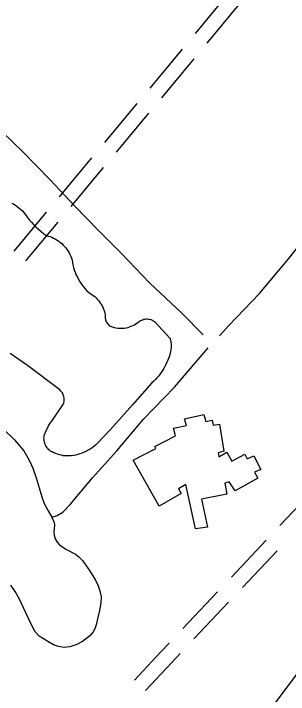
# Model space of a CAD drawing. Extents: x 3540316 to 3578335, y 553172 to 578787.
# Drawn here: x 3552139 to 3552683, y 573459 to 574805 of the extents above; entities that cross this region are included whole.
import ezdxf

# ---------------------------------------------------------------- set-up
doc = ezdxf.new("R2010")
doc.units = 0
for name, color, linetype in [('V-BLDG-OTLN', 7, 'Continuous'), ('V-ROAD-CNTR', 7, 'Continuous'), ('V-TOPO-SHOR', 7, 'Continuous')]:
    doc.layers.add(name, color=color, linetype=linetype)

msp = doc.modelspace()

# ---------------------------------------------------------------- linework, layer by layer
at = {"layer": 'V-BLDG-OTLN'}
msp.add_lwpolyline([(3552427.3, 573831.2), (3552376, 573922.1), (3552420.9, 573945.4), (3552418.5, 573948.9), (3552459.3, 573969.9), (3552455.8, 573985), (3552481.5, 573990.3), (3552477.4, 574003.7), (3552515.8, 574012.5), (3552519.3, 573998.5), (3552532.2, 574001.4), (3552533.9, 573991.5), (3552546.7, 573993.2), (3552555.5, 573939.6), (3552543.8, 573936.7), (3552545, 573928.5), (3552561.3, 573937.9), (3552571.2, 573919.8), (3552596.9, 573933.8), (3552601.5, 573924.5), (3552614.4, 573930.3), (3552628.4, 573903.5), (3552616.1, 573898.3), (3552622.5, 573886.6), (3552577.7, 573861.5), (3552566, 573879), (3552557.3, 573876.7), (3552561.4, 573854.5), (3552511.2, 573845.2), (3552522.9, 573789.8), (3552499, 573786.3), (3552480.3, 573873.7), (3552465.8, 573865.6), (3552471.1, 573855.9)], close=True, dxfattribs=at)
at = {"layer": 'V-ROAD-CNTR'}
for points in [[(3552498.9, 574765.7), (3552562.7, 574842.8)], [(3552522.1, 574746.6), (3552585.8, 574823.6)], [(3552409.5, 574658.1), (3552470, 574730.8), (3552473.4, 574734.9)], [(3552432.5, 574638.9), (3552493.1, 574711.6), (3552496.6, 574715.8)], [(3552319.8, 574550.6), (3552383.9, 574627.4)], [(3552342.9, 574531.4), (3552406.9, 574608.2)], [(3552230.2, 574443), (3552294.2, 574519.9)], [(3552253.3, 574423.8), (3552317.3, 574500.6)], [(3552135.9, 574430.5), (3552139.6, 574428.5), (3552143.1, 574426.3), (3552146.5, 574423.9), (3552149.8, 574421.3), (3552152.9, 574418.6), (3552155.9, 574415.7), (3552158.7, 574412.6), (3552161.3, 574409.4), (3552163.8, 574406), (3552166, 574402.5), (3552170.2, 574397.4), (3552174.5, 574392.5), (3552179, 574387.7), (3552183.7, 574383.1), (3552188.5, 574378.7), (3552193.5, 574374.4), (3552198.6, 574370.3), (3552203.9, 574366.4), (3552207.7, 574365.4), (3552211.4, 574364.2), (3552215, 574362.8), (3552218.5, 574361.1), (3552222, 574359.3), (3552225.3, 574357.3), (3552228.5, 574355.1), (3552231.6, 574352.8), (3552234.6, 574350.3), (3552237.4, 574347.6), (3552240.1, 574344.7), (3552242.6, 574341.8), (3552244.9, 574338.6), (3552247, 574335.4), (3552249, 574332), (3552250.8, 574328.6), (3552252.4, 574325), (3552253.8, 574321.4), (3552254.9, 574317.7), (3552255.7, 574312.9), (3552256.7, 574308.1)], [(3552140.6, 574335.5), (3552204.6, 574412.3)], [(3552163.6, 574316.3), (3552227.6, 574393.1)], [(3550294.9, 570959.2), (3550380.4, 571027.8), (3550533.5, 571182.3), (3550703.2, 571348.3), (3550891.5, 571531.8), (3551061.7, 571697), (3551268, 571902.2), (3551486.6, 572113.2), (3551778.4, 572400), (3552016.5, 572637.5), (3552107.2, 572729.7), (3552206.7, 572845.3), (3552302.3, 572969.5), (3552440.2, 573150.7), (3552599.1, 573365), (3552718.5, 573524.1), (3552792.4, 573618.4), (3552897.2, 573736.2), (3553005.6, 573862.1), (3553142, 573997), (3553286.2, 574133.7), (3553492.5, 574335)], [(3552256.7, 574308.1), (3552257.9, 574303.3), (3552259.3, 574298.6), (3552260.9, 574294), (3552262.7, 574289.4), (3552264.8, 574285), (3552267, 574280.6), (3552269.4, 574276.4), (3552272.1, 574272.2), (3552274.9, 574268.2), (3552277.9, 574264.4), (3552281.1, 574260.6), (3552284.4, 574257.1), (3552287.9, 574253.6), (3552291, 574251.9), (3552294, 574249.9), (3552296.9, 574247.8), (3552299.7, 574245.6), (3552302.3, 574243.1), (3552304.8, 574240.6), (3552307.1, 574237.9), (3552309.3, 574235), (3552311.3, 574232.1), (3552313.2, 574229), (3552314.9, 574225.9), (3552316.3, 574222.6), (3552317.7, 574219.3), (3552318.8, 574215.9), (3552319.7, 574212.5), (3552320.4, 574209), (3552320.2, 574206.9), (3552320.2, 574204.8), (3552320.4, 574202.7), (3552320.8, 574200.6), (3552321.4, 574198.6), (3552322.2, 574196.6), (3552323.2, 574194.8), (3552324.4, 574193), (3552325.7, 574191.4), (3552327.2, 574189.9), (3552328.8, 574188.6), (3552330.6, 574187.4), (3552332.4, 574186.4), (3552334.4, 574185.6), (3552336.4, 574185), (3552338.5, 574184.6), (3552341.8, 574183.9), (3552345.2, 574183.4), (3552348.6, 574183.1), (3552352, 574183), (3552355.4, 574183.1), (3552358.8, 574183.4), (3552362.2, 574184), (3552365.6, 574184.7), (3552368.8, 574185.7), (3552372.1, 574186.8), (3552375.2, 574188.2), (3552378.3, 574189.7), (3552381.2, 574191.5), (3552384, 574193.4), (3552386.8, 574195.4), (3552388.6, 574196.8), (3552390.6, 574198.1), (3552392.6, 574199.1), (3552394.8, 574199.9), (3552397, 574200.6), (3552399.2, 574201), (3552401.5, 574201.3), (3552403.8, 574201.3), (3552406.1, 574201.1), (3552408.4, 574200.7), (3552410.7, 574200.2), (3552412.8, 574199.4), (3552414.9, 574198.4), (3552416.9, 574197.2), (3552418.8, 574195.9), (3552449, 574162.5), (3552449.8, 574159), (3552450.4, 574155.4), (3552450.8, 574151.8), (3552450.9, 574148.1), (3552450.8, 574144.5), (3552450.5, 574140.9), (3552449.9, 574137.3), (3552449.2, 574133.7), (3552448.2, 574130.2), (3552447.1, 574126.7), (3552445.7, 574123.4), (3552444.1, 574120.1), (3552442.4, 574115.8), (3552440.6, 574111.5), (3552438.6, 574107.4), (3552436.4, 574103.3), (3552434, 574099.4), (3552431.5, 574095.5)], [(3552431.5, 574095.5), (3552428.8, 574091.8), (3552425.9, 574088.1), (3552422.9, 574084.6), (3552419.7, 574081.3), (3552416.4, 574078), (3552413, 574075), (3552374.6, 574031.6), (3552330.9, 573982.4), (3552304.7, 573954.9), (3552301.4, 573951.9), (3552298, 573949), (3552294.4, 573946.4), (3552290.7, 573943.9), (3552286.9, 573941.6), (3552283, 573939.5), (3552278.9, 573937.6), (3552274.8, 573935.9), (3552270.6, 573934.4), (3552266.4, 573933.1), (3552262, 573932), (3552257.7, 573931.1), (3552253.3, 573930.5), (3552249.3, 573930.3), (3552245.4, 573930.3), (3552241.5, 573930.5), (3552237.6, 573930.9), (3552233.8, 573931.6), (3552229.9, 573932.5), (3552226.2, 573933.6), (3552222.5, 573934.9), (3552218.9, 573936.4), (3552215.4, 573938.2), (3552213.2, 573939.5), (3552211.1, 573941), (3552209.2, 573942.6), (3552207.4, 573944.4), (3552205.8, 573946.4), (3552204.3, 573948.5), (3552203, 573950.7), (3552201.9, 573953), (3552201, 573955.4), (3552200.3, 573957.8), (3552199.8, 573960.3), (3552199.5, 573962.8), (3552199.4, 573965.4), (3552199.6, 573967.9), (3552199.9, 573970.4), (3552200.4, 573972.9), (3552202.3, 573977.6), (3552204.4, 573982.2), (3552206.7, 573986.7), (3552209.2, 573991.1), (3552211.9, 573995.3), (3552214.8, 573999.4), (3552237.9, 574033.4), (3552238.5, 574035.6), (3552239, 574037.9), (3552239.3, 574040.2), (3552239.3, 574042.5), (3552239.1, 574044.8), (3552238.7, 574047.1), (3552238.2, 574049.4), (3552237.4, 574051.6), (3552236.4, 574053.7), (3552235.2, 574055.7), (3552233.8, 574057.5), (3552232.3, 574059.3), (3552230.7, 574060.9), (3552167, 574109.2), (3552132.7, 574133.1)], [(3552666.3, 573792.7), (3552730.7, 573860.9), (3552735, 573865.5)], [(3552570.3, 573690.8), (3552638.9, 573763.6)], [(3552592.1, 573670.2), (3552660.7, 573743)], [(3552474.3, 573588.9), (3552542.9, 573661.7)], [(3552496.1, 573568.4), (3552564.7, 573641.1)], [(3552378.2, 573487.2), (3552430.2, 573542.2), (3552446.8, 573559.8)], [(3552400, 573466.6), (3552452, 573521.6), (3552468.7, 573539.3)]]:
    msp.add_lwpolyline(points, dxfattribs=at)
at = {"layer": 'V-TOPO-SHOR'}
for points in [[(3552514.5, 574170.2), (3552471.8, 574212.5), (3552408, 574273), (3552352.7, 574330.6), (3552307, 574376.2), (3552259.8, 574425.4), (3552211.9, 574476.5), (3552157.8, 574531.9), (3552116.7, 574571.3), (3552061.1, 574625.4), (3552028.7, 574661.3), (3551987.9, 574701.7), (3551962.2, 574727)], [(3552546.9, 574167.9), (3552565.4, 574188.2), (3552625.9, 574251.6), (3552684.1, 574320.9), (3552730.7, 574380.1), (3552788.6, 574440.3), (3552853.3, 574515.4), (3552898.6, 574565.5), (3552922.2, 574591.1)], [(3552215, 573809.2), (3552225.4, 573812.8), (3552236.4, 573819.3), (3552250.9, 573834.5), (3552295.6, 573886.9), (3552343.8, 573940.6), (3552396.5, 574003.1), (3552457.3, 574066.5), (3552524.2, 574144.3)], [(3552119.7, 573982.8), (3552141.2, 573962.4), (3552159.2, 573940.6), (3552170.2, 573922.3), (3552177.1, 573906.5), (3552183.6, 573887.2), (3552189.8, 573867.5), (3552195.1, 573849.3), (3552200, 573836.1), (3552207.9, 573821.7), (3552215, 573809.2), (3552219.5, 573798.5), (3552220.5, 573793.2), (3552219.2, 573786.2), (3552218.6, 573780.1), (3552219.6, 573773.5), (3552221.3, 573766.4), (3552225.5, 573759.9), (3552230.2, 573754.7), (3552242.7, 573746.1), (3552261.8, 573735.8), (3552268.1, 573731.1), (3552275.5, 573723.5), (3552289.6, 573704.1), (3552301.6, 573684.8), (3552306.5, 573673.3), (3552309.7, 573663.5), (3552312.4, 573652), (3552312.1, 573639.8), (3552309.4, 573625), (3552305.2, 573608), (3552302.7, 573596.6), (3552299.8, 573588.2), (3552296.6, 573582.7), (3552290.3, 573574.8), (3552275.9, 573563.5), (3552264.1, 573557.5), (3552250.8, 573552.8), (3552239.2, 573551.8), (3552228.2, 573553.3), (3552218.3, 573556.7), (3552207, 573563.1), (3552190.1, 573574), (3552181.7, 573582.6), (3552175.1, 573594.8), (3552163.3, 573620.1), (3552151, 573646.9), (3552142.1, 573662.1), (3552133.7, 573674.8)]]:
    msp.add_lwpolyline(points, dxfattribs=at)

doc.saveas('drawing.dxf')
